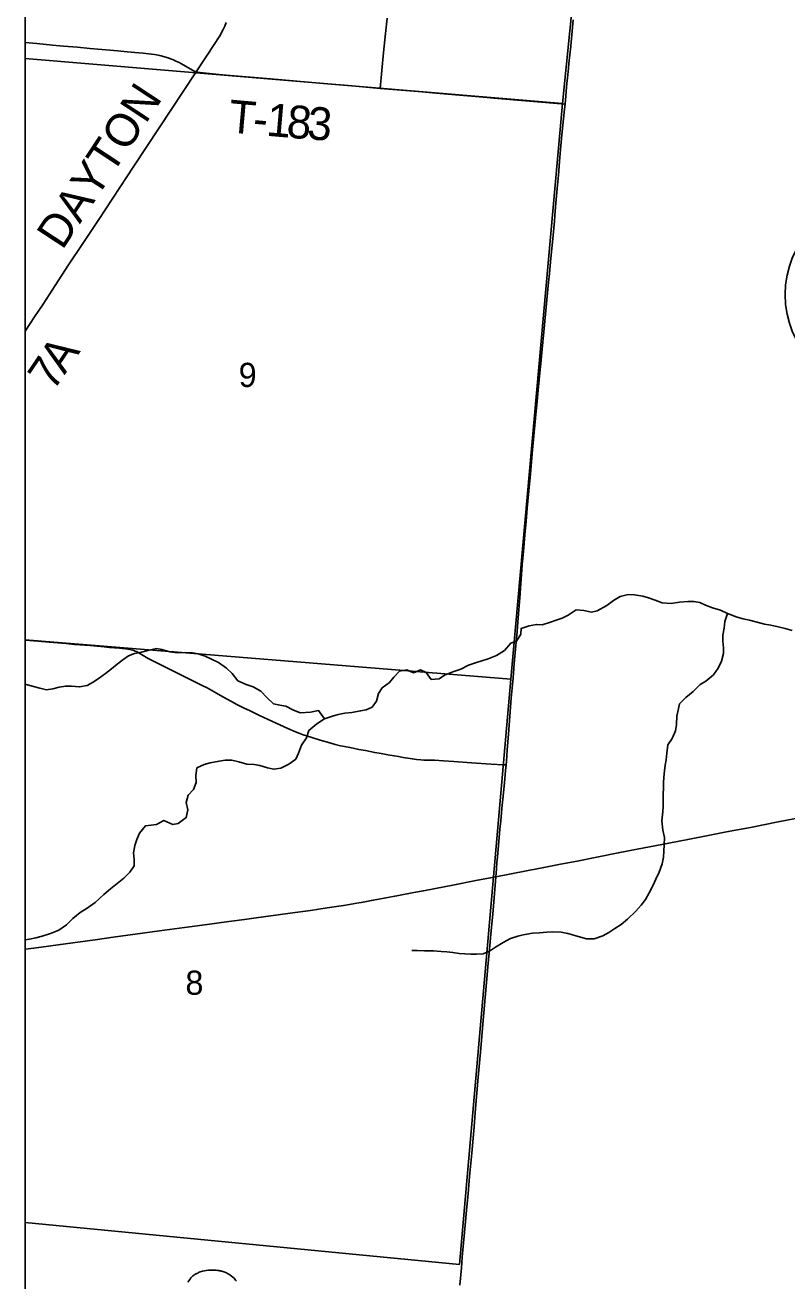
# Model space of a CAD drawing. Extents: x 0 to 1134, y 0 to 440.
# Drawn here: x 131 to 170.5, y 178.7 to 243.9 of the extents above; entities that cross this region are included whole.
import ezdxf

# ---------------------------------------------------------------- set-up
doc = ezdxf.new("R2010")
doc.units = 0
for name, color, linetype in [('GM_X_County_Road', 7, 'Continuous'), ('GM_X_County_Road_Text', 7, 'Continuous'), ('GM_X_Major_River', 7, 'Continuous'), ('GM_X_Minor_River', 7, 'Continuous'), ('GM_X_Section_Text', 7, 'Continuous'), ('GM_X_Township_Road', 7, 'Continuous'), ('GM_X_Township_Road_Text', 7, 'Continuous'), ('GM_X_Unincorporated', 7, 'Continuous'), ('GM_X_US_Route', 7, 'Continuous'), ('SH_Cut_Line', 7, 'Continuous'), ('SH_Masking', 7, 'Continuous'), ('SH_Text', 7, 'Continuous')]:
    doc.layers.add(name, color=color, linetype=linetype)

msp = doc.modelspace()

# ---------------------------------------------------------------- linework, layer by layer
at = {"layer": 'GM_X_County_Road'}
for points in [[(139.869, 241.468), (140.847, 242.939), (141.035, 243.23), (141.115, 243.358), (141.214, 243.534), (141.28, 243.659), (141.359, 243.829), (141.438, 244.028)], [(159.012, 239.779), (159.111, 240.884), (159.136, 241.137), (159.188, 241.648), (159.213, 241.898), (159.305, 242.803), (159.325, 243.007), (159.38, 243.583), (159.434, 244.163)], [(131, 227.995), (131.488, 228.74), (131.93, 229.407), (132.55, 230.361), (133.255, 231.436), (133.995, 232.556), (134.816, 233.8), (136.639, 236.573), (139.869, 241.468)], [(155.953, 205.473), (155.967, 205.675), (155.986, 205.942), (156.008, 206.249), (156.079, 207.066), (156.218, 208.941), (156.266, 209.464), (156.319, 209.998), (156.375, 210.74), (156.461, 211.667), (156.524, 212.392), (156.565, 212.893), (156.6, 213.319), (156.667, 214.152), (156.685, 214.366), (156.708, 214.655), (156.761, 215.359), (156.797, 215.86), (156.854, 216.547), (156.934, 217.418), (156.991, 218.122), (157.049, 218.804), (157.166, 220.071), (157.195, 220.386), (157.333, 221.828), (157.481, 223.479), (157.567, 224.369), (157.619, 224.926), (157.726, 226.001), (157.756, 226.311), (157.795, 226.697), (157.954, 228.319), (158.124, 230.17), (158.157, 230.533), (158.198, 230.991), (158.273, 231.788), (158.375, 232.785), (158.46, 233.703), (158.481, 233.981), (158.505, 234.248), (158.557, 234.842), (158.604, 235.399), (158.669, 236.104), (158.727, 236.809), (158.785, 237.438), (158.854, 238.194), (158.985, 239.529), (159.012, 239.779)], [(131, 211.944), (131.651, 211.893), (132.245, 211.843), (133.137, 211.775), (133.563, 211.733), (134.38, 211.665), (135.103, 211.599), (135.382, 211.572), (135.901, 211.527), (136.215, 211.493), (136.325, 211.478), (136.434, 211.458), (136.577, 211.425), (136.646, 211.406), (136.717, 211.38), (136.814, 211.342), (136.899, 211.297), (137.043, 211.206), (137.203, 211.105), (137.383, 210.999), (137.556, 210.908), (138.142, 210.613), (138.691, 210.337), (139.913, 209.737), (140.182, 209.604), (140.444, 209.468), (140.69, 209.337), (140.933, 209.2), (141.255, 209.014), (141.71, 208.757), (141.992, 208.611), (142.338, 208.437), (142.68, 208.277), (143.166, 208.045), (143.604, 207.837), (144.21, 207.551), (144.637, 207.363), (145.031, 207.195), (145.245, 207.11), (145.432, 207.041), (145.822, 206.911), (146.301, 206.758), (146.801, 206.612), (147.087, 206.533), (147.362, 206.468), (147.856, 206.369), (148.313, 206.279), (148.66, 206.213), (149.144, 206.114), (149.469, 206.06), (149.825, 206.003), (150.147, 205.952), (150.366, 205.911), (150.622, 205.863), (150.861, 205.821), (151.097, 205.781), (151.314, 205.754), (151.538, 205.734), (151.691, 205.727), (151.864, 205.722), (152.246, 205.715), (152.699, 205.692), (153.246, 205.653), (154.164, 205.584), (155.175, 205.515), (155.816, 205.48), (155.953, 205.473)], [(155.417, 199.658), (155.452, 200.059), (155.481, 200.399), (155.506, 200.706), (155.538, 201.079), (155.635, 202.129), (155.673, 202.575), (155.729, 203.21), (155.812, 204.027), (155.831, 204.216), (155.865, 204.541), (155.932, 205.175), (155.953, 205.473)], [(153.558, 178.453), (153.64, 179.363), (153.682, 179.901), (153.838, 181.571), (153.905, 182.351), (153.982, 183.205), (154.063, 184.096), (154.172, 185.302), (154.29, 186.677), (154.357, 187.425), (154.512, 189.258), (154.639, 190.738), (154.746, 192.004), (154.966, 194.57), (155.003, 194.982), (155.072, 195.708), (155.181, 196.877), (155.259, 197.73), (155.399, 199.442), (155.417, 199.658)]]:
    msp.add_lwpolyline(points, dxfattribs=at)
at = {"layer": 'GM_X_Major_River'}
for points in [[(131, 266.651), (131, 242.158), (158.882, 239.827), (161.902, 269.859), (131.498, 272.385)], [(131, 242.158), (131, 211.968), (156.205, 209.926), (158.882, 239.827)], [(131, 211.968), (131, 181.712), (153.532, 179.536), (156.205, 209.926)]]:
    msp.add_lwpolyline(points, close=True, dxfattribs=at)
at = {"layer": 'GM_X_Minor_River'}
for points in [[(170.794, 212.45), (170.431, 212.551), (170.068, 212.639), (169.682, 212.729), (169.363, 212.782), (168.91, 212.896), (168.592, 212.984), (168.263, 213.061), (167.946, 213.149), (167.448, 213.332), (167.087, 213.512), (166.668, 213.637), (166.294, 213.76), (166.001, 213.904), (165.694, 213.958), (165.386, 213.954), (164.951, 213.919), (164.527, 213.85), (164.06, 213.884), (163.686, 214.019), (163.336, 214.142), (163.041, 214.229), (162.609, 214.308), (162.29, 214.328), (161.876, 214.212), (161.528, 214.004), (161.179, 213.751), (160.682, 213.478)], [(160.682, 213.478), (160.394, 213.405), (159.986, 213.495), (159.598, 213.517), (159.18, 213.253), (158.857, 213.09), (158.558, 212.995), (158.258, 212.877), (157.832, 212.739), (157.524, 212.77), (157.146, 212.688), (156.731, 212.562), (156.713, 212.266), (156.498, 211.906), (156.198, 211.788), (155.869, 211.408), (155.463, 211.156), (155.025, 210.973), (154.369, 210.773), (154.012, 210.656), (153.607, 210.438), (153.193, 210.3), (152.766, 210.129), (152.476, 209.942), (152.075, 209.906), (151.81, 210.266), (151.517, 210.411), (151.148, 210.26), (150.809, 210.405), (150.42, 210.347), (150.138, 210.034), (149.902, 209.744), (149.519, 209.479), (149.34, 209.176), (149.239, 208.779), (149.003, 208.477), (148.702, 208.337), (148.404, 208.276), (147.945, 208.196), (147.591, 208.159), (147.235, 208.088), (146.947, 208.004), (146.533, 207.866), (146.138, 207.602), (145.718, 207.259), (145.595, 206.886), (145.334, 206.493), (145.187, 206.075), (145.042, 205.771), (144.681, 205.506), (144.265, 205.311), (143.91, 205.251), (143.569, 205.317), (143.173, 205.441), (142.877, 205.494), (142.501, 205.503), (142.093, 205.627), (141.73, 205.716), (141.387, 205.713), (141.066, 205.675), (140.608, 205.584), (140.286, 205.501), (139.916, 205.316), (139.849, 204.919), (139.874, 204.565), (139.728, 204.203), (139.458, 203.902), (139.357, 203.517), (139.439, 203.139), (139.36, 202.741), (138.942, 202.433), (138.655, 202.371), (138.203, 202.588), (137.822, 202.38), (137.535, 202.342), (137.237, 202.304), (136.942, 201.923), (136.797, 201.596), (136.698, 201.279), (136.62, 200.905), (136.657, 200.562), (136.649, 200.232), (136.435, 199.906), (136.119, 199.583), (135.77, 199.307), (135.432, 199.042), (135.082, 198.742), (134.626, 198.32), (134.219, 198.034), (133.848, 197.804), (133.475, 197.494), (133.147, 197.171), (132.741, 196.896), (132.314, 196.724), (131.877, 196.575), (131.555, 196.492), (131.222, 196.421), (131, 196.383)], [(167.448, 213.332), (167.312, 212.925), (167.269, 212.572), (167.203, 212.209), (167.207, 211.901), (167.232, 211.558), (167.236, 211.262), (167.135, 210.854), (166.966, 210.493), (166.718, 210.157), (166.321, 209.814), (166.02, 209.65), (165.657, 209.283), (165.284, 208.973), (164.956, 208.639), (164.879, 208.31), (164.814, 208.004), (164.792, 207.571), (164.749, 207.241), (164.568, 206.847), (164.343, 206.522), (164.298, 206.089), (164.255, 205.737), (164.214, 205.453), (164.172, 205.157), (164.141, 204.839), (164.123, 204.543), (164.101, 203.7), (164.103, 203.323), (164.085, 203.039), (164.039, 202.572), (164.095, 202.092), (164.166, 201.702), (164.156, 201.315), (164.136, 200.985), (164.129, 200.689), (164.052, 200.337), (163.892, 199.908), (163.723, 199.547), (163.579, 199.231), (163.386, 198.826), (163.183, 198.477), (162.97, 198.186), (162.688, 197.874), (162.256, 197.463), (161.918, 197.186), (161.593, 196.978), (161.291, 196.769), (160.978, 196.594), (160.518, 196.434), (160.129, 196.433), (159.812, 196.52), (159.517, 196.619), (159.166, 196.719), (158.814, 196.785), (158.381, 196.807), (158.06, 196.781), (157.683, 196.756), (157.317, 196.731), (156.847, 196.64), (156.56, 196.579), (156.18, 196.463), (155.798, 196.244), (155.403, 196.004), (155.09, 195.795), (154.767, 195.666), (154.413, 195.641), (154.127, 195.648), (153.82, 195.667), (153.523, 195.686), (153.194, 195.739), (152.875, 195.77), (152.578, 195.789), (152.191, 195.81), (151.723, 195.822), (151.346, 195.831), (151.061, 195.827)], [(146.533, 207.866), (146.224, 208.295), (145.799, 208.203), (145.273, 208.171), (144.889, 208.34), (144.528, 208.52), (144.222, 208.573), (143.892, 208.638), (143.535, 208.978), (143.224, 209.305), (142.83, 209.52), (142.467, 209.643), (142.038, 209.836), (141.74, 210.22), (141.45, 210.489), (141.035, 210.796), (140.662, 210.965), (140.335, 211.121), (139.973, 211.244), (139.677, 211.297), (139.301, 211.306), (138.89, 211.293), (138.503, 211.349), (138.095, 211.473), (137.811, 211.514), (137.432, 211.432), (136.961, 211.318), (136.674, 211.257), (136.363, 211.139), (136.072, 210.93), (135.781, 210.697), (135.478, 210.454), (135.175, 210.222), (134.791, 209.946), (134.501, 209.76), (134.212, 209.596), (133.822, 209.526), (133.412, 209.57), (133.092, 209.566), (132.771, 209.506), (132.438, 209.423), (132.117, 209.374), (131.754, 209.451), (131.436, 209.55), (131.119, 209.638), (131, 209.666)]]:
    msp.add_lwpolyline(points, dxfattribs=at)
at = {"layer": 'GM_X_Township_Road'}
for points in [[(149.413, 240.604), (149.599, 242.464), (149.695, 243.455), (149.776, 244.252)], [(131, 242.986), (131.604, 242.931), (132.419, 242.851), (132.995, 242.8), (133.719, 242.737), (134.35, 242.681), (135.804, 242.554), (136.299, 242.509), (136.901, 242.458), (137.116, 242.436), (137.564, 242.384), (137.715, 242.362), (137.815, 242.346), (137.905, 242.328), (137.974, 242.314), (138.057, 242.294), (138.111, 242.28), (138.164, 242.266), (138.23, 242.246), (138.414, 242.186), (138.542, 242.139), (138.692, 242.079), (138.815, 242.024), (138.984, 241.942), (139.117, 241.871), (139.677, 241.558), (139.778, 241.507), (139.869, 241.468)], [(139.869, 241.468), (139.947, 241.446), (140.079, 241.423), (140.729, 241.358), (141.435, 241.296), (143.736, 241.095), (146.28, 240.878), (147.551, 240.766), (147.974, 240.729), (149.413, 240.604)], [(149.413, 240.604), (151.385, 240.439), (152.516, 240.347), (154.977, 240.132), (155.323, 240.101), (159.012, 239.779)], [(139.449, 178.61), (139.493, 178.685), (139.537, 178.75), (139.604, 178.837), (139.651, 178.89), (139.701, 178.934), (139.737, 178.964), (139.773, 178.99), (139.806, 179.012), (139.859, 179.043), (139.905, 179.066), (139.953, 179.087), (140, 179.107), (140.086, 179.14), (140.201, 179.175), (140.299, 179.199), (140.386, 179.216), (140.519, 179.232), (140.626, 179.237), (140.716, 179.24), (140.8, 179.241), (140.908, 179.233)], [(141.961, 178.669), (141.919, 178.723), (141.883, 178.765), (141.838, 178.816), (141.784, 178.866), (141.695, 178.942), (141.638, 178.983), (141.577, 179.022), (141.504, 179.064), (141.44, 179.097), (141.367, 179.128), (141.313, 179.149), (141.259, 179.166), (141.206, 179.181), (141.172, 179.19), (141.136, 179.198), (141.102, 179.205), (141.044, 179.214), (140.983, 179.224), (140.908, 179.233)]]:
    msp.add_lwpolyline(points, dxfattribs=at)
at = {"layer": 'GM_X_Unincorporated'}
msp.add_lwpolyline([(131, 333.183), (131, 151.301), (157.18, 148.882), (180.952, 146.735), (184.291, 183.936), (184.337, 184.605), (186.171, 205.401), (186.299, 206.946), (191.505, 262.177)], dxfattribs=at)
at = {"layer": 'GM_X_US_Route'}
msp.add_lwpolyline([(131, 195.903), (131.455, 195.964), (132.712, 196.128), (133.469, 196.228), (134.761, 196.409), (135.573, 196.521), (136.717, 196.679), (137.97, 196.85), (139.263, 197.025), (140.444, 197.186), (141.565, 197.34), (142.378, 197.446), (142.986, 197.533), (144.131, 197.692), (144.759, 197.777), (145.812, 197.919), (146.679, 198.044), (147.158, 198.115), (147.635, 198.191), (148.105, 198.269), (148.535, 198.344), (149.065, 198.442), (149.634, 198.552), (150.367, 198.689), (151.171, 198.846), (151.666, 198.938), (152.289, 199.053), (153.184, 199.224), (154.378, 199.463), (155.231, 199.621), (155.417, 199.658), (156.129, 199.799), (157.099, 199.986), (157.904, 200.144), (158.777, 200.311), (159.64, 200.479), (160.666, 200.681), (161.776, 200.898), (162.752, 201.091), (164.03, 201.34), (165.383, 201.604), (166.521, 201.821), (167.481, 202.006), (168.637, 202.23), (170.074, 202.516), (171.334, 202.758)], dxfattribs=at)
at = {"layer": 'SH_Cut_Line'}
msp.add_lwpolyline([(131, 425.107), (131, 151.301), (157.18, 148.882), (180.952, 146.735), (184.291, 183.936), (184.337, 184.605), (186.171, 205.401), (186.299, 206.946), (191.505, 262.177)], dxfattribs=at)
at = {"layer": 'SH_Masking'}
msp.add_circle((175.43, 229.894), 5, dxfattribs=at)
at = {"layer": 'SH_Text'}
msp.add_lwpolyline([(131, 425.107), (539, 425.107), (539, 17.107), (131, 17.107)], close=True, dxfattribs=at)
msp.add_circle((175.43, 229.894), 5, dxfattribs=at)

# ---------------------------------------------------------------- texts
at = {"layer": 'GM_X_County_Road_Text'}
for s, height, rotation, p in [('DAYTON', 1.7045, 56.62382, (132.931, 232.166)), ('A', 1.705, 56.02271, (133.044, 225.703)), ('7', 1.705, 55.99816, (132.456, 224.832))]:
    msp.add_text(s, height=height, rotation=rotation, dxfattribs=at).set_placement(p)
at = {"layer": 'GM_X_Section_Text'}
for s, p in [('9', (142.078, 225.098)), ('8', (139.316, 193.535))]:
    msp.add_text(s, height=1.256, rotation=0.00001, dxfattribs=at).set_placement(p)
at = {"layer": 'GM_X_Township_Road_Text'}
for s, rotation, p in [('T', 354.94914, (141.505, 238.324)), ('1', 355.00216, (143.474, 238.15)), ('8', 355.18173, (144.526, 238.058)), ('3', 355.98707, (145.599, 237.968)), ('-', 354.9613, (142.776, 238.212))]:
    msp.add_text(s, height=1.705, rotation=rotation, dxfattribs=at).set_placement(p)

doc.saveas('drawing.dxf')
